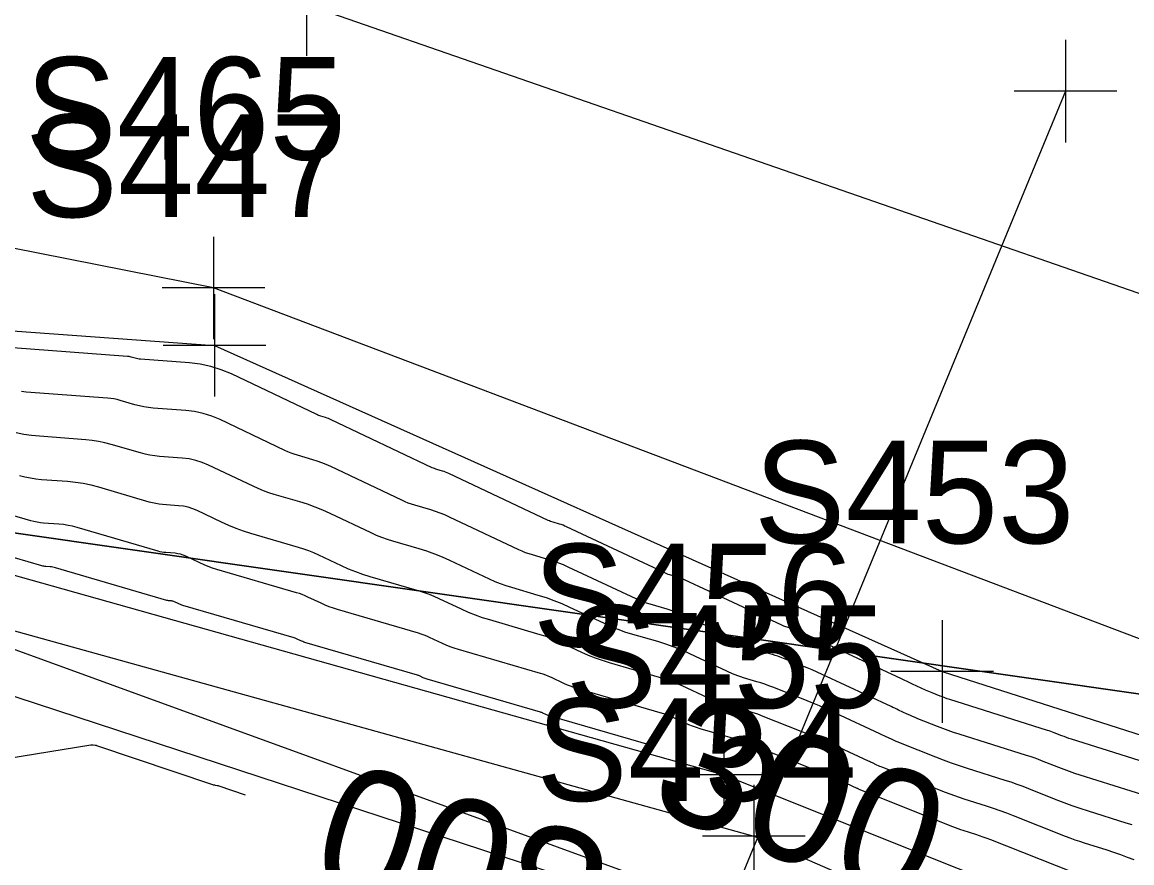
# Model space of a CAD drawing. Extents: x 816928 to 825690, y 436959 to 448212.
# Drawn here: x 819081.48 to 819124.72, y 445121.67 to 445154.44 of the extents above; entities that cross this region are included whole.
import ezdxf

# ---------------------------------------------------------------- set-up
doc = ezdxf.new("R2010")
doc.units = 0
for name, color, linetype in [('SURVEY - CONTOURS - Index with Text', 7, 'Continuous'), ('SURVEY - CONTOURS - Intermediate with optional Text', 7, 'Continuous'), ('SURVEY - DRAINAGE - Bridge Hydraulic Data - Points - Locators', 7, 'Continuous'), ('SURVEY - DRAINAGE - Bridge Hydraulic Data - Points - Numbers', 7, 'Continuous'), ('SURVEY - DRAINAGE - Bridge Hydraulic Data with Text', 7, 'Continuous'), ('SURVEY - DRAINAGE - Natural Features', 7, 'Continuous'), ('SURVEY - DRAINAGE - Natural Features - Points - Locators', 7, 'Continuous'), ('SURVEY - DRAINAGE - Natural Features - Points - Numbers', 7, 'Continuous'), ('SURVEY - NON-TRANSPORTATION - Features', 7, 'Continuous'), ('SURVEY - NON-TRANSPORTATION - Features - Points - Locators', 7, 'Continuous'), ('SURVEY - NON-TRANSPORTATION - Features - Points - Numbers', 7, 'Continuous'), ('SURVEY - PROPERTY - Parcels', 7, 'Continuous'), ('SURVEY - PROPERTY - Property Lines', 7, 'Continuous'), ('SURVEY - VEGETATION - Features - Points - Locators', 7, 'Continuous'), ('SURVEY - VEGETATION - Features with Text', 7, 'Continuous')]:
    doc.layers.add(name, color=color, linetype=linetype)

msp = doc.modelspace()

# ---------------------------------------------------------------- linework, layer by layer
at = {"layer": 'SURVEY - CONTOURS - Index with Text'}
for points in [[(819126.203, 445125.28), (819122.365, 445126.489), (819122.272, 445126.519), (819122.179, 445126.551), (819122.088, 445126.585), (819121.996, 445126.62), (819121.7, 445126.738), (819121.636, 445126.763), (819121.572, 445126.786), (819121.507, 445126.809), (819121.442, 445126.83), (819117.625, 445128.033), (819117.53, 445128.064), (819117.435, 445128.097), (819117.342, 445128.131), (819117.248, 445128.167), (819116.945, 445128.288), (819116.88, 445128.314), (819116.816, 445128.341), (819116.752, 445128.369), (819116.688, 445128.398), (819116.18, 445128.635), (819116.071, 445128.686), (819115.962, 445128.737), (819115.853, 445128.788), (819115.744, 445128.839), (819112.15, 445130.515), (819112.067, 445130.553), (819111.983, 445130.59), (819111.899, 445130.626), (819111.815, 445130.66), (819111.5, 445130.785), (819111.459, 445130.801), (819111.417, 445130.816), (819111.375, 445130.83), (819111.333, 445130.842), (819111.194, 445130.883), (819111.165, 445130.892), (819111.136, 445130.902), (819111.107, 445130.913), (819111.079, 445130.926), (819107.288, 445132.701), (819107.212, 445132.735), (819107.134, 445132.766), (819107.056, 445132.794), (819106.976, 445132.819), (819106.713, 445132.895), (819106.657, 445132.912), (819106.602, 445132.932), (819106.548, 445132.954), (819106.494, 445132.978), (819102.695, 445134.764), (819102.626, 445134.795), (819102.556, 445134.824), (819102.484, 445134.849), (819102.412, 445134.872), (819102.174, 445134.941), (819102.123, 445134.957), (819102.073, 445134.975), (819102.024, 445134.994), (819101.975, 445135.016), (819098.108, 445136.843), (819098.046, 445136.871), (819097.982, 445136.897), (819097.919, 445136.919), (819097.854, 445136.94), (819097.64, 445137.002), (819097.594, 445137.016), (819097.55, 445137.033), (819097.506, 445137.05), (819097.462, 445137.07), (819093.525, 445138.938), (819093.47, 445138.963), (819093.415, 445138.985), (819093.358, 445139.006), (819093.301, 445139.024), (819093.112, 445139.079), (819093.072, 445139.092), (819093.033, 445139.106), (819092.994, 445139.122), (819092.955, 445139.139), (819089.633, 445140.723), (819089.238, 445140.889), (819088.834, 445141.017), (819088.419, 445141.107), (819087.993, 445141.158), (819086.089, 445141.299), (819086.037, 445141.304), (819085.986, 445141.312), (819085.935, 445141.323), (819085.885, 445141.336), (819085.722, 445141.384), (819085.687, 445141.393), (819085.651, 445141.4), (819085.616, 445141.406), (819085.58, 445141.41), (819081.111, 445141.74)], [(819106.092, 445126.219), (819102.015, 445127.402), (819101.981, 445127.413), (819101.947, 445127.425), (819101.914, 445127.438), (819101.881, 445127.453), (819101.774, 445127.503), (819101.751, 445127.513), (819101.728, 445127.523), (819101.705, 445127.531), (819101.681, 445127.539), (819097.255, 445128.827), (819097.217, 445128.839), (819097.179, 445128.853), (819097.142, 445128.868), (819097.105, 445128.884), (819096.986, 445128.94), (819096.96, 445128.952), (819096.934, 445128.963), (819096.908, 445128.972), (819096.881, 445128.98), (819092.499, 445130.261), (819092.456, 445130.274), (819092.414, 445130.289), (819092.373, 445130.306), (819092.332, 445130.324), (819092.201, 445130.386), (819092.172, 445130.399), (819092.144, 445130.411), (819092.114, 445130.421), (819092.084, 445130.431), (819087.745, 445131.702), (819087.699, 445131.717), (819087.653, 445131.734), (819087.608, 445131.752), (819087.563, 445131.772), (819087.412, 445131.844), (819087.384, 445131.856), (819087.355, 445131.865), (819087.326, 445131.871), (819087.296, 445131.875), (819087.197, 445131.882), (819087.176, 445131.884), (819087.155, 445131.888), (819087.134, 445131.892), (819087.113, 445131.898), (819082.777, 445133.169), (819082.726, 445133.183), (819082.674, 445133.194), (819082.622, 445133.202), (819082.569, 445133.207), (819082.396, 445133.22), (819082.359, 445133.223), (819082.323, 445133.229), (819082.286, 445133.237), (819082.251, 445133.246), (819077.976, 445134.494)], [(819071.762, 445124.255), (819084.155, 445126.266), (819084.177, 445126.269), (819084.2, 445126.27), (819084.222, 445126.269), (819084.245, 445126.267), (819084.319, 445126.257), (819084.335, 445126.254), (819084.35, 445126.251), (819084.366, 445126.247), (819084.381, 445126.242), (819088.901, 445124.718), (819088.923, 445124.711), (819088.947, 445124.705), (819088.97, 445124.7), (819088.994, 445124.696), (819089.071, 445124.686), (819089.088, 445124.683), (819089.104, 445124.679), (819089.12, 445124.675), (819089.136, 445124.67), (819090.167, 445124.323)]]:
    msp.add_lwpolyline(points, dxfattribs=at)
at = {"layer": 'SURVEY - CONTOURS - Intermediate with optional Text'}
for points in [[(819125.357, 445124.248), (819122.71, 445125.082), (819122.5, 445125.15), (819122.29, 445125.222), (819122.082, 445125.299), (819121.875, 445125.379), (819121.202, 445125.646), (819121.057, 445125.702), (819120.912, 445125.755), (819120.765, 445125.806), (819120.618, 445125.854), (819117.99, 445126.682), (819117.777, 445126.752), (819117.566, 445126.825), (819117.356, 445126.902), (819117.147, 445126.982), (819116.389, 445127.284), (819116.283, 445127.327), (819116.178, 445127.371), (819116.074, 445127.417), (819115.97, 445127.465), (819115.632, 445127.622), (819115.559, 445127.656), (819115.487, 445127.69), (819115.414, 445127.724), (819115.342, 445127.758), (819112.661, 445129.008), (819112.463, 445129.099), (819112.265, 445129.186), (819112.065, 445129.271), (819111.864, 445129.352), (819111.118, 445129.649), (819111.02, 445129.686), (819110.921, 445129.721), (819110.822, 445129.754), (819110.721, 445129.784), (819110.392, 445129.88), (819110.322, 445129.901), (819110.253, 445129.926), (819110.186, 445129.953), (819110.119, 445129.983), (819107.395, 445131.258), (819107.203, 445131.343), (819107.009, 445131.421), (819106.811, 445131.491), (819106.611, 445131.553), (819105.952, 445131.745), (819105.812, 445131.788), (819105.673, 445131.837), (819105.537, 445131.892), (819105.403, 445131.952), (819102.759, 445133.195), (819102.574, 445133.278), (819102.386, 445133.353), (819102.196, 445133.421), (819102.002, 445133.482), (819101.366, 445133.667), (819101.23, 445133.709), (819101.097, 445133.757), (819100.965, 445133.81), (819100.836, 445133.868), (819098.129, 445135.147), (819097.95, 445135.227), (819097.769, 445135.3), (819097.585, 445135.366), (819097.399, 445135.424), (819096.784, 445135.603), (819096.654, 445135.644), (819096.525, 445135.69), (819096.398, 445135.742), (819096.274, 445135.798), (819093.503, 445137.113), (819093.331, 445137.19), (819093.157, 445137.261), (819092.98, 445137.324), (819092.8, 445137.381), (819092.209, 445137.554), (819092.083, 445137.594), (819091.959, 445137.638), (819091.837, 445137.687), (819091.717, 445137.742), (819089.189, 445138.947), (819088.868, 445139.083), (819088.538, 445139.187), (819088.2, 445139.26), (819087.854, 445139.301), (819086.581, 445139.396), (819086.401, 445139.414), (819086.222, 445139.441), (819086.045, 445139.478), (819085.87, 445139.525), (819085.301, 445139.692), (819085.178, 445139.724), (819085.054, 445139.75), (819084.929, 445139.769), (819084.803, 445139.782), (819081.631, 445140.016), (819081.452, 445140.034)], [(819124.738, 445123.142), (819124.506, 445123.217), (819123.029, 445123.682), (819122.714, 445123.785), (819122.401, 445123.893), (819122.089, 445124.007), (819121.78, 445124.127), (819120.712, 445124.551), (819120.483, 445124.64), (819120.252, 445124.724), (819120.019, 445124.805), (819119.785, 445124.881), (819118.32, 445125.343), (819118.007, 445125.445), (819117.696, 445125.552), (819117.387, 445125.665), (819117.08, 445125.784), (819115.701, 445126.332), (819115.62, 445126.365), (819115.54, 445126.399), (819115.46, 445126.434), (819115.381, 445126.471), (819115.122, 445126.591), (819115.067, 445126.617), (819115.011, 445126.643), (819114.956, 445126.669), (819114.9, 445126.695), (819113.171, 445127.501), (819112.86, 445127.644), (819112.546, 445127.782), (819112.231, 445127.915), (819111.913, 445128.044), (819110.735, 445128.512), (819110.581, 445128.571), (819110.425, 445128.627), (819110.268, 445128.679), (819110.11, 445128.726), (819109.59, 445128.877), (819109.48, 445128.911), (819109.371, 445128.95), (819109.264, 445128.992), (819109.158, 445129.039), (819107.502, 445129.815), (819107.195, 445129.952), (819106.883, 445130.076), (819106.567, 445130.188), (819106.246, 445130.288), (819105.191, 445130.594), (819104.966, 445130.664), (819104.745, 445130.743), (819104.527, 445130.83), (819104.312, 445130.926), (819102.824, 445131.626), (819102.523, 445131.761), (819102.217, 445131.883), (819101.907, 445131.994), (819101.593, 445132.092), (819100.558, 445132.393), (819100.337, 445132.462), (819100.12, 445132.539), (819099.907, 445132.625), (819099.696, 445132.72), (819098.15, 445133.45), (819097.855, 445133.583), (819097.556, 445133.703), (819097.252, 445133.812), (819096.944, 445133.908), (819095.929, 445134.205), (819095.713, 445134.272), (819095.501, 445134.348), (819095.291, 445134.433), (819095.085, 445134.526), (819093.48, 445135.287), (819093.192, 445135.417), (819092.899, 445135.536), (819092.601, 445135.643), (819092.299, 445135.738), (819091.305, 445136.029), (819091.094, 445136.095), (819090.886, 445136.17), (819090.681, 445136.253), (819090.479, 445136.345), (819088.745, 445137.171), (819088.497, 445137.276), (819088.242, 445137.356), (819087.982, 445137.413), (819087.714, 445137.445), (819086.831, 445137.51), (819086.643, 445137.529), (819086.456, 445137.558), (819086.271, 445137.597), (819086.088, 445137.645), (819084.949, 445137.979), (819084.704, 445138.044), (819084.457, 445138.096), (819084.207, 445138.134), (819083.954, 445138.16), (819082.151, 445138.293), (819081.844, 445138.324), (819081.54, 445138.37), (819081.238, 445138.433)], [(819124.813, 445121.779), (819124.552, 445121.88), (819124.288, 445121.976), (819124.023, 445122.068), (819123.756, 445122.155), (819122.881, 445122.43), (819122.694, 445122.491), (819122.508, 445122.555), (819122.324, 445122.623), (819122.14, 445122.694), (819120.115, 445123.499), (819119.854, 445123.6), (819119.592, 445123.695), (819119.329, 445123.787), (819119.063, 445123.873), (819118.193, 445124.147), (819118.007, 445124.208), (819117.823, 445124.272), (819117.639, 445124.339), (819117.457, 445124.409), (819115.013, 445125.381), (819114.957, 445125.404), (819114.901, 445125.427), (819114.846, 445125.451), (819114.791, 445125.477), (819114.612, 445125.56), (819114.574, 445125.578), (819114.536, 445125.596), (819114.497, 445125.614), (819114.459, 445125.632), (819113.321, 445126.163), (819113.076, 445126.274), (819112.83, 445126.383), (819112.582, 445126.488), (819112.333, 445126.589), (819110.353, 445127.376), (819110.142, 445127.457), (819109.929, 445127.532), (819109.715, 445127.603), (819109.498, 445127.668), (819108.788, 445127.874), (819108.637, 445127.921), (819108.489, 445127.973), (819108.342, 445128.032), (819108.198, 445128.096), (819107.198, 445128.564), (819106.983, 445128.66), (819106.764, 445128.747), (819106.541, 445128.826), (819106.316, 445128.896), (819104.364, 445129.463), (819104.088, 445129.549), (819103.816, 445129.646), (819103.548, 445129.753), (819103.283, 445129.871), (819102.427, 445130.274), (819102.243, 445130.356), (819102.055, 445130.432), (819101.864, 445130.499), (819101.671, 445130.56), (819099.702, 445131.133), (819099.421, 445131.221), (819099.143, 445131.32), (819098.87, 445131.43), (819098.601, 445131.551), (819097.729, 445131.963), (819097.54, 445132.047), (819097.349, 445132.124), (819097.155, 445132.194), (819096.958, 445132.255), (819095.045, 445132.814), (819094.758, 445132.904), (819094.476, 445133.005), (819094.197, 445133.118), (819093.923, 445133.241), (819093.034, 445133.663), (819092.842, 445133.75), (819092.647, 445133.828), (819092.449, 445133.899), (819092.249, 445133.962), (819090.393, 445134.506), (819090.1, 445134.598), (819089.812, 445134.702), (819089.528, 445134.817), (819089.249, 445134.943), (819088.3, 445135.396), (819088.126, 445135.469), (819087.947, 445135.526), (819087.763, 445135.566), (819087.575, 445135.588), (819086.953, 445135.634), (819086.82, 445135.648), (819086.689, 445135.668), (819086.559, 445135.695), (819086.43, 445135.729), (819084.463, 445136.306), (819084.163, 445136.385), (819083.86, 445136.449), (819083.554, 445136.496), (819083.245, 445136.527), (819082.231, 445136.602), (819082.015, 445136.624), (819081.801, 445136.657), (819081.588, 445136.701), (819081.378, 445136.756)], [(819122.411, 445121.297), (819119.226, 445122.562), (819119.081, 445122.619), (819118.935, 445122.672), (819118.788, 445122.723), (819118.641, 445122.771), (819118.156, 445122.923), (819118.053, 445122.957), (819117.95, 445122.992), (819117.848, 445123.03), (819117.747, 445123.069), (819114.325, 445124.429), (819114.294, 445124.442), (819114.263, 445124.455), (819114.232, 445124.469), (819114.202, 445124.483), (819114.103, 445124.529), (819114.081, 445124.539), (819114.06, 445124.549), (819114.039, 445124.559), (819114.018, 445124.569), (819113.386, 445124.863), (819113.251, 445124.925), (819113.114, 445124.985), (819112.977, 445125.043), (819112.838, 445125.099), (819109.971, 445126.239), (819109.703, 445126.342), (819109.433, 445126.438), (819109.161, 445126.527), (819108.887, 445126.61), (819107.904, 445126.895), (819107.753, 445126.942), (819107.605, 445126.994), (819107.459, 445127.052), (819107.315, 445127.116), (819106.848, 445127.335), (819106.747, 445127.38), (819106.645, 445127.421), (819106.541, 445127.458), (819106.436, 445127.49), (819103.189, 445128.433), (819103.034, 445128.481), (819102.881, 445128.536), (819102.731, 445128.596), (819102.582, 445128.662), (819102.101, 445128.888), (819101.997, 445128.935), (819101.892, 445128.977), (819101.784, 445129.015), (819101.676, 445129.049), (819098.479, 445129.98), (819098.319, 445130.03), (819098.161, 445130.086), (819098.006, 445130.149), (819097.853, 445130.217), (819097.357, 445130.452), (819097.25, 445130.5), (819097.142, 445130.543), (819097.031, 445130.583), (819096.919, 445130.618), (819093.772, 445131.537), (819093.607, 445131.589), (819093.445, 445131.647), (819093.285, 445131.712), (819093.128, 445131.783), (819092.617, 445132.025), (819092.507, 445132.074), (819092.395, 445132.12), (819092.282, 445132.16), (819092.167, 445132.197), (819089.069, 445133.104), (819088.9, 445133.158), (819088.733, 445133.218), (819088.568, 445133.284), (819088.406, 445133.358), (819087.856, 445133.62), (819087.755, 445133.663), (819087.651, 445133.696), (819087.544, 445133.718), (819087.435, 445133.732), (819087.075, 445133.758), (819086.998, 445133.766), (819086.922, 445133.778), (819086.846, 445133.794), (819086.772, 445133.813), (819083.62, 445134.738), (819083.445, 445134.784), (819083.267, 445134.821), (819083.088, 445134.849), (819082.907, 445134.867), (819082.314, 445134.911), (819082.187, 445134.923), (819082.062, 445134.943), (819081.937, 445134.969), (819081.814, 445135.001), (819078.786, 445135.886)]]:
    msp.add_lwpolyline(points, dxfattribs=at)
at = {"layer": 'SURVEY - DRAINAGE - Bridge Hydraulic Data - Points - Locators'}
for p, q in [((819122.135, 445153.752), (819122.135, 445149.752)), ((819124.135, 445151.752), (819120.135, 445151.752)), ((819088.975, 445143.839), (819088.975, 445139.839)), ((819090.975, 445141.839), (819086.975, 445141.839)), ((819117.33, 445131.123), (819117.33, 445127.123)), ((819119.33, 445129.123), (819115.33, 445129.123)), ((819108.826, 445127.102), (819108.826, 445123.102)), ((819110.826, 445125.102), (819106.826, 445125.102))]:
    msp.add_line(p, q, dxfattribs=at)
at = {"layer": 'SURVEY - DRAINAGE - Bridge Hydraulic Data with Text'}
for p, q in [((819122.135, 445151.752), (819093.535, 445082.419)), ((819072.661, 445133.081), (819153.488, 445103.692))]:
    msp.add_line(p, q, dxfattribs=at)
for points in [[(818981.856, 445170.386), (819027.381, 445129.952), (819058.351, 445124.932), (819072.804, 445135.23), (819108.826, 445125.102), (819154.553, 445106.813)], [(818975.535, 445161.489), (819022.478, 445122.715), (819056.145, 445113.232), (819074.922, 445130.209), (819108.845, 445119.079), (819151.657, 445101.619)], [(819000.173, 445161.106), (819023.525, 445142.825), (819041.009, 445145.316), (819088.975, 445141.839), (819117.33, 445129.123), (819157.101, 445116.393)]]:
    msp.add_lwpolyline(points, dxfattribs=at)
at = {"layer": 'SURVEY - DRAINAGE - Natural Features'}
msp.add_lwpolyline([(818978.518, 445165.447), (819026.376, 445126.987), (819059.296, 445121.786), (819072.661, 445133.081), (819109.997, 445122.706), (819153.488, 445103.692)], dxfattribs=at)
at = {"layer": 'SURVEY - DRAINAGE - Natural Features - Points - Locators'}
for p, q in [((819109.997, 445124.706), (819109.997, 445120.706)), ((819111.997, 445122.706), (819107.997, 445122.706))]:
    msp.add_line(p, q, dxfattribs=at)
at = {"layer": 'SURVEY - NON-TRANSPORTATION - Features'}
msp.add_lwpolyline([(819158.05, 445117.872), (819088.932, 445144.076), (819035.901, 445154.568), (818997.299, 445172.969), (818992.372, 445174.875)], dxfattribs=at)
at = {"layer": 'SURVEY - NON-TRANSPORTATION - Features - Points - Locators'}
for p, q in [((819088.932, 445146.076), (819088.932, 445142.076)), ((819090.932, 445144.076), (819086.932, 445144.076))]:
    msp.add_line(p, q, dxfattribs=at)
at = {"layer": 'SURVEY - PROPERTY - Parcels'}
for p, q in [((819369.901, 445093.159), (818979.924, 445149.041)), ((818979.924, 445149.041), (819369.901, 445093.159))]:
    msp.add_line(p, q, dxfattribs=at)
at = {"layer": 'SURVEY - PROPERTY - Property Lines'}
msp.add_line((818979.924, 445149.041), (819369.901, 445093.159), dxfattribs=at)
at = {"layer": 'SURVEY - VEGETATION - Features - Points - Locators'}
msp.add_line((819092.554, 445157.124), (819092.554, 445153.124), dxfattribs=at)
at = {"layer": 'SURVEY - VEGETATION - Features with Text'}
msp.add_lwpolyline([(819086.721, 445301.823), (819045.769, 445226.53), (819059.359, 445182.226), (819092.554, 445155.124), (819164.688, 445130.094)], dxfattribs=at)

# ---------------------------------------------------------------- texts
at = {"layer": 'SURVEY - CONTOURS - Index with Text'}
for rotation, p in [(339.2978, (819105.763, 445123.806)), (162.764, (819104.665, 445122.397))]:
    msp.add_text('300', height=5, rotation=rotation, dxfattribs=at).set_placement(p)
at = {"layer": 'SURVEY - DRAINAGE - Bridge Hydraulic Data - Points - Numbers'}
for s, p in [('S447', (819081.639, 445146.839)), ('S453', (819109.994, 445134.123)), ('S456', (819101.38, 445130.102)), ('S454', (819101.509, 445124.079))]:
    msp.add_text(s, height=4, dxfattribs=at).set_placement(p)
at = {"layer": 'SURVEY - DRAINAGE - Natural Features - Points - Numbers'}
msp.add_text('S455', height=4, dxfattribs=at).set_placement((819102.661, 445127.706))
at = {"layer": 'SURVEY - NON-TRANSPORTATION - Features - Points - Numbers'}
msp.add_text('S465', height=4, dxfattribs=at).set_placement((819081.596, 445149.076))

doc.saveas('drawing.dxf')
